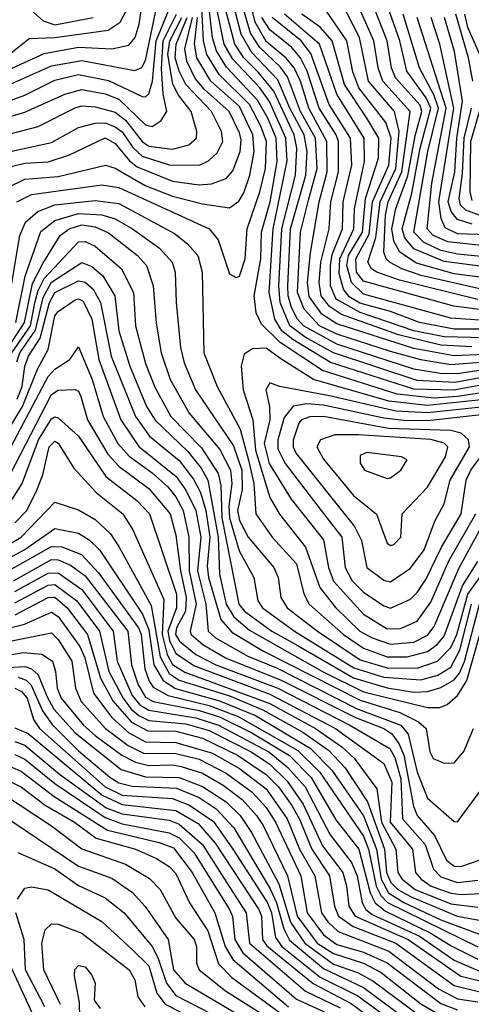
# Model space of a CAD drawing. Extents: x 501367 to 657802, y 482273 to 547541.
# Tile 652 of 656: x 632560 to 633906, y 487192 to 490128. Entities that reach past the tile are written whole.
import ezdxf

# ---------------------------------------------------------------- set-up
doc = ezdxf.new("R2010")
doc.units = 0

msp = doc.modelspace()

# ---------------------------------------------------------------- linework, layer by layer
at = {"layer": '0CON20XD'}
for points in [[(632385, 489913.8), (632632.5, 490027.5), (632735, 490046.9), (632835, 490041.2), (632885, 490052.6), (632903.7, 490075), (632915.8, 490115), (632935.3, 490244.7)], [(632551.6, 489585), (632595, 489607.1), (632805, 489635.9), (632855, 489628), (633124.7, 489505), (633151.5, 489471.5), (633185, 489370.6), (633205, 489359.1), (633215, 489363.6), (633232.3, 489415), (633237.8, 489505), (633276, 489615), (633292.7, 489685), (633295.2, 489765), (633279, 489811), (633245.3, 489875), (633154.7, 489964.7), (633117.5, 490025), (633107.6, 490065), (633099.7, 490225)], [(634035, 489030.5), (633865, 489004.7), (633795, 489000), (633685, 489011.3), (633462.5, 489082.5), (633335.9, 489165.9), (633280.5, 489220.5), (633264.6, 489254.6), (633258.5, 489305), (633278.9, 489415), (633280.7, 489495), (633306.6, 489585), (633327.5, 489705), (633324.1, 489775), (633299.7, 489835), (633268.8, 489888.8), (633176.5, 489986.5), (633146.2, 490035), (633134.2, 490074.2), (633117.4, 490225)], [(634025, 489054.9), (633855, 489023.8), (633735, 489027), (633486.1, 489106.1), (633374.3, 489174.3), (633341, 489201), (633320.6, 489235), (633303.5, 489315), (633315.6, 489505), (633357.5, 489707.5), (633352.8, 489775), (633304.6, 489884.6), (633276.1, 489925), (633195, 490010.5), (633169, 490055), (633136.4, 490215)], [(634095, 489108.5), (633865, 489072.3), (633813.6, 489073.6), (633735, 489086.7), (633505, 489161), (633406.2, 489215), (633387.5, 489235), (633370.2, 489270.2), (633359.7, 489305), (633358.8, 489335), (633367.4, 489505), (633412.7, 489665), (633417, 489735), (633407.3, 489785), (633364.9, 489865), (633329.1, 489949.1), (633251.1, 490031.1), (633219.7, 490085), (633185.9, 490215)], [(633945, 489130.4), (633855, 489126.1), (633735, 489147.9), (633505, 489221.1), (633460.6, 489250.6), (633422.9, 489302.9), (633418, 489345), (633426.9, 489433.1), (633452.8, 489585), (633476.2, 489675), (633475.6, 489765), (633422, 489865), (633397, 489945), (633377.8, 489985), (633353.9, 490013.9), (633295, 490063.8), (633261.4, 490121.4), (633239.2, 490215)], [(633925, 489294.3), (633692, 489352), (633624.7, 489375), (633608.7, 489385), (633597.1, 489405), (633621.4, 489478.6), (633634.6, 489585), (633680.7, 489685), (633690.9, 489795), (633677, 489855), (633599.9, 489945), (633572.2, 490075), (633496.4, 490225)], [(633934.9, 489324.9), (633756, 489366), (633698.4, 489385), (633663.9, 489403.9), (633652.4, 489415), (633645.5, 489435.5), (633650.2, 489545), (633658.4, 489585), (633699.1, 489675), (633723.5, 489855), (633641.9, 489945), (633628.1, 489985), (633615.5, 490065), (633545.3, 490225)], [(633955, 489357.5), (633855, 489370.7), (633742.5, 489402.5), (633692.6, 489435), (633675, 489468.4), (633668.6, 489505), (633681.2, 489565), (633717.2, 489662.8), (633738.3, 489781.7), (633758.6, 489855), (633753.3, 489873.3), (633679.5, 489955), (633668.4, 489985), (633655.3, 490065), (633592.4, 490225)], [(634025, 489077.3), (633856.8, 489046.8), (633745, 489052.8), (633495, 489134.6), (633411.2, 489181.2), (633365.1, 489215), (633336.1, 489285), (633332.1, 489335), (633341.4, 489505), (633382, 489665), (633386.4, 489745), (633378, 489785), (633317.4, 489915), (633271.2, 489971.2), (633228.2, 490015), (633200.9, 490055), (633161.6, 490205)], [(633945, 489106.9), (633845, 489099.5), (633755, 489113.7), (633665, 489138.6), (633505, 489190.6), (633453.1, 489215), (633407.4, 489265), (633387.6, 489315), (633396.9, 489495), (633420.3, 489589.7), (633446.3, 489685), (633441.5, 489775), (633396.7, 489855), (633358, 489958), (633336.9, 489986.9), (633275.3, 490045), (633248.2, 490088.2), (633214.1, 490205)], [(633945, 489262.2), (633854.2, 489274.2), (633585, 489348.7), (633564.1, 489375), (633562.1, 489415), (633601.7, 489488.3), (633611.8, 489585), (633660.5, 489695), (633667.3, 489775), (633651.3, 489821.3), (633571.1, 489925), (633553, 489973), (633534.5, 490065), (633439.6, 490205)], [(633955, 489390.2), (633825, 489407.2), (633734.6, 489444.6), (633707.7, 489477.7), (633699.4, 489505), (633728.8, 489611.2), (633753.4, 489745), (633785.1, 489865), (633771, 489895), (633713.6, 489975), (633692.7, 490065), (633645, 490201.8)], [(632395, 489875.1), (632655, 489990.9), (632745, 490006.9), (632903.3, 489976.7), (632923.9, 489986.1), (632935, 490006.2), (632965.3, 490155)], [(632441.3, 489855), (632575, 489903.4), (632665, 489948), (632735, 489964.9), (632825, 489947.2), (632925, 489899.6), (632935, 489898.1), (632945, 489907.6), (632955.4, 489944.6), (632966.9, 490065), (633003.8, 490155)], [(632528.8, 490025), (632588, 490072), (632665, 490075.5), (632823.3, 490096.7), (632859.1, 490120.9), (632877.3, 490155)], [(632585, 490164.6), (632630, 490125), (632665, 490113), (632778.9, 490135)], [(632476.4, 489823.6), (632575, 489852.6), (632694.1, 489905.9), (632745, 489919.8), (632815, 489907.2), (632855, 489890.9), (632935, 489815.2), (632955, 489810.2), (632981.9, 489828.1), (632998.4, 489855), (632987.6, 489907.6), (632982.1, 489982.1), (632987.2, 490065), (633027.7, 490145)], [(632485, 489775.7), (632615, 489809.4), (632725, 489865.9), (632745, 489871.3), (632785, 489868.6), (632845, 489852.3), (632875, 489828.5), (632924.8, 489764.8), (632945, 489751.5), (633015, 489742.2), (633063.8, 489755), (633087.2, 489775), (633088.3, 489795), (633071.1, 489855), (633032.9, 489902.9), (633015.9, 489935.9), (633001.2, 490025), (633007.7, 490065), (633042.7, 490135)], [(632495, 489726.9), (632655, 489762.3), (632735, 489806.8), (632785, 489820.1), (632815, 489821.1), (632845, 489809.3), (632865, 489794), (632897.2, 489747.2), (632925, 489721.6), (633005, 489695.3), (633095.4, 489694.6), (633122.9, 489707.2), (633148.7, 489731.3), (633165.2, 489765), (633161.1, 489795), (633131.4, 489855), (633055.5, 489935), (633034.9, 489975), (633023.6, 490015), (633026.3, 490055), (633058.7, 490135)], [(632525, 489628.1), (632575, 489652.9), (632675, 489661.1), (632815.6, 489694.4), (632845, 489685.2), (632933.8, 489633.8), (633015, 489602.4), (633105, 489579), (633185, 489567.5), (633212.6, 489587.4), (633227.8, 489612.2), (633245.5, 489665), (633258.6, 489735), (633255.1, 489785.1), (633215, 489869.2), (633129.9, 489945), (633087.6, 490015), (633080.5, 490055), (633090.3, 490135)], [(632535, 489690.5), (632575, 489700.8), (632645, 489704.9), (632708.5, 489725), (632815, 489776.2), (632845, 489759.3), (632887.4, 489707.4), (632909.6, 489689.6), (633015, 489646.9), (633095, 489635.7), (633131.2, 489638.8), (633175, 489654.3), (633195, 489677.8), (633216.8, 489735), (633219.7, 489770.3), (633215, 489791.4), (633184.4, 489855), (633110.5, 489920.5), (633083.4, 489953.4), (633057.8, 490005), (633051.9, 490041.9), (633074.5, 490135)], [(633907, 489153.1), (633815, 489157.8), (633689, 489189), (633519.2, 489249.2), (633483.2, 489273.2), (633458.2, 489305), (633452, 489345), (633457.4, 489405), (633482.7, 489505), (633487.7, 489585), (633509.9, 489675), (633509.9, 489765), (633503.5, 489785), (633452.7, 489865), (633416.7, 489975), (633396.8, 490015), (633371.4, 490045), (633305, 490098.2), (633281.7, 490135)], [(633945, 489179.7), (633825, 489182.3), (633735, 489201), (633575, 489255.5), (633503.6, 489295), (633486.4, 489335), (633485.8, 489395), (633491.5, 489428.5), (633521.7, 489505), (633524.5, 489585), (633549.8, 489695), (633545.9, 489775), (633482.4, 489875), (633428, 490028), (633398.7, 490065), (633312.6, 490135)], [(633955, 489205.7), (633855, 489205.2), (633751.4, 489225), (633665, 489258.5), (633573.4, 489283.4), (633542.3, 489302.3), (633524.8, 489324.8), (633511.8, 489371.8), (633513.8, 489415), (633556.3, 489505), (633558, 489565), (633588, 489705), (633586.4, 489775), (633505, 489906.3), (633453.2, 490055), (633349.1, 490145)], [(633945, 489231.8), (633845, 489238.4), (633585, 489309.6), (633548.5, 489345), (633535.2, 489395), (633540.1, 489425), (633581.7, 489495), (633590.7, 489595), (633629.6, 489715), (633630.3, 489775), (633594.8, 489834.8), (633528.4, 489935), (633491.2, 490065), (633455.8, 490105.8), (633401.2, 490145)], [(633935, 489422.6), (633865, 489428.8), (633815, 489440.5), (633763.7, 489465), (633735.1, 489495), (633776.2, 489735), (633807.8, 489865), (633795, 489902.1), (633751.3, 489985), (633703.2, 490145)], [(633935, 489455.2), (633835.6, 489465.6), (633792.7, 489485), (633774.4, 489505), (633788.7, 489641.3), (633830.6, 489865), (633744.7, 490135)], [(633955, 489487.2), (633865, 489489.8), (633827.9, 489507.9), (633815.7, 489535.7), (633809.5, 489585), (633854.2, 489865), (633812.5, 490055), (633785.9, 490135)], [(633908.3, 489518.3), (633865, 489532.7), (633845.9, 489555.9), (633837.4, 489585), (633856.7, 489675), (633862.5, 489775), (633879.4, 489885), (633856.3, 490033.7), (633825.6, 490135)], [(633910.3, 489945), (633897.3, 490015), (633859.6, 490145)], [(633938.2, 490008.2), (633895.3, 490105.3), (633886.2, 490145)], [(633945, 489539.9), (633890, 489560), (633873.4, 489575), (633869.4, 489595), (633880, 489670), (633884.2, 489775), (633906.4, 489865)], [(633908.8, 489588.8), (633902.7, 489615), (633904.4, 489765), (633933.4, 489865)], [(632518.8, 489235), (632560.8, 489485), (632576.8, 489525), (632613.6, 489556.4), (632665, 489575.8), (632785, 489589.1), (632855, 489580.5), (633021.2, 489491.2), (633060.3, 489460.3), (633091.1, 489425), (633103.6, 489375), (633108.7, 489135), (633148.1, 489035), (633216.8, 488906.8), (633242.2, 488815), (633257.3, 488745), (633264.1, 488655), (633312.5, 488585), (633385, 488506.1), (633406.5, 488416.5), (633422.6, 488385), (633524.9, 488295), (633585, 488254.3), (633655, 488228.8), (633715, 488228), (633775.4, 488244.6), (633804.4, 488265.6), (633825, 488290.5), (633879.5, 488440.6), (633925, 488512.4)], [(632548.4, 489225), (632576.4, 489363.6), (632623.1, 489496.9), (632665, 489529.4), (632735, 489550.3), (632805, 489546.6), (632845, 489534.4), (632896.5, 489505), (632976.7, 489446.7), (633013.9, 489405), (633023.6, 489375), (633026, 489285), (633039.4, 489150.6), (633049.8, 489105), (633084.2, 489025), (633197.1, 488857.1), (633221.8, 488785), (633222.9, 488727.2), (633209.5, 488665), (633215.5, 488635), (633240.5, 488585), (633317.6, 488495), (633330.4, 488465), (633338.7, 488405), (633357.5, 488375), (633447.3, 488305), (633575, 488219.1), (633655, 488195.4), (633745, 488194.2), (633805.6, 488215), (633845, 488256.5), (633862.4, 488295), (633895.2, 488415), (633945, 488485.1)], [(632515.5, 489135), (632574.1, 489225), (632598.2, 489341.8), (632628.8, 489401.2), (632680.7, 489485), (632707.7, 489505), (632745, 489516.9), (632785, 489510.8), (632825, 489493), (632911.1, 489425), (632937.6, 489395), (632957.7, 489335), (632967.1, 489222.9), (632981.7, 489135), (633008.3, 489055), (633065.1, 488955.1), (633156.9, 488846.9), (633187.9, 488785), (633192.5, 488745), (633182.8, 488677.2), (633185, 488642.4), (633214, 488544), (633257.3, 488465), (633269.5, 488395), (633284.1, 488375), (633378.5, 488305), (633555.8, 488195.8), (633645, 488167.3), (633755, 488159.7), (633806.6, 488173.4), (633845, 488197.8), (633872.1, 488247.9), (633906.8, 488385)], [(632536.1, 489135), (632591.7, 489215), (632605, 489283.6), (632615, 489321.2), (632633.1, 489356.9), (632735, 489465.8), (632755, 489466.8), (632785, 489453.1), (632863.7, 489385), (632898.9, 489315), (632905.4, 489215), (632935, 489102.9), (632962.8, 489032.8), (633010.4, 488945), (633101.9, 488851.9), (633151.6, 488775), (633159.3, 488739.3), (633162.7, 488642.7), (633212.8, 488385), (633229.6, 488365), (633311.2, 488305), (633384.5, 488264.5), (633555, 488165.9), (633655, 488135.7), (633735, 488123.3), (633774.9, 488125.1), (633815, 488137.3), (633855, 488160.2), (633870.7, 488179.3), (633885.8, 488214.2), (633930.2, 488385)], [(632551.9, 489108.1), (632560.5, 489135), (632607.1, 489202.9), (632630, 489300), (632655, 489345.8), (632745, 489404.3), (632775, 489392.3), (632807.6, 489365), (632843.8, 489305), (632855, 489200.8), (632888.2, 489095), (632938.1, 488975), (632963.7, 488933.7), (633060.8, 488840.8), (633100.7, 488790.7), (633120.3, 488755), (633151, 488585), (633155.1, 488475.1), (633175.4, 488385), (633197.8, 488347.8), (633245, 488307.8), (633462.9, 488185), (633585, 488124.3), (633775, 488077.4), (633812.3, 488077.7), (633834.2, 488085.8), (633865, 488113.2), (633892.6, 488157.4), (633951.3, 488365)], [(632552.9, 488997.1), (632567.2, 489035), (632575.6, 489095), (632586.4, 489125), (632621.3, 489178.7), (632648.4, 489285), (632665, 489314.6), (632735, 489350), (632755, 489346), (632779.4, 489325), (632800.5, 489285), (632832.3, 489125), (632904.9, 488944.9), (632946.9, 488886.9), (633035, 488813.4), (633078.1, 488758.1), (633098.7, 488718.7), (633114.5, 488665), (633127.1, 488585), (633118.9, 488498.9), (633122.2, 488465), (633159.4, 488339.4), (633191.9, 488301.9), (633287, 488245), (633575, 488098.8), (633692.8, 488062.8), (633748.3, 488035), (633771.3, 488015), (633782, 487945), (633792.7, 487925), (633825, 487911.5), (633855, 487912.5), (633883.5, 487946.5), (633912.8, 488015)], [(632460.6, 488799.4), (632568.8, 488975), (632613.4, 489086.6), (632644.9, 489145), (632665, 489245.2), (632675, 489258.4), (632725, 489293), (632735, 489296.1), (632748.8, 489288.8), (632775, 489235.3), (632795.5, 489115.5), (632861.2, 488935), (632915, 488855.8), (633026.2, 488766.2), (633055.6, 488725.6), (633084.7, 488665), (633100, 488585), (633090.3, 488485), (633114.6, 488385), (633121.8, 488305), (633143.7, 488285), (633240.3, 488230.3), (633325, 488195.1), (633566.2, 488073.8), (633696.1, 488025), (633717.3, 487997.3), (633745, 487884.7), (633775, 487806.9), (633855, 487737.1), (633865, 487736), (633937.1, 487835)], [(632534.1, 488855.9), (632645, 489064.8), (632665, 489086.4), (632709.4, 489115), (632735, 489153.3), (632776.4, 489055), (632808.8, 488945), (632852.2, 488865), (632886.7, 488826.7), (632955, 488777.4), (633001.6, 488735), (633025.8, 488705.8), (633047.6, 488665), (633064.5, 488585), (633064.9, 488485), (633086, 488385), (633068.1, 488305), (633071.1, 488295), (633105.5, 488265.5), (633173.3, 488225), (633339.1, 488159.1), (633558.3, 488048.3), (633645, 488014.7), (633669, 487999), (633690.2, 487970.2), (633705.2, 487935.2), (633733.2, 487783.2), (633744.3, 487755), (633796, 487696), (633832.1, 487622.1), (633855, 487603.7), (633875, 487602.9), (633935, 487624.5)], [(633945, 488995.6), (633775, 488978), (633660.6, 488990.6), (633435.7, 489055.7), (633335, 489119), (633295, 489148.4), (633253.4, 489146.6), (633229.2, 489130.8), (633220.3, 489095), (633225.8, 489025), (633255.1, 488935), (633262.4, 488845), (633305, 488703.5), (633334.3, 488654.3), (633412, 488555), (633454.9, 488434.9), (633501.9, 488375), (633573.2, 488305), (633610.8, 488285), (633665, 488266.5)], [(633945, 488973.5), (633775, 488956.2), (633681.1, 488961.1), (633482.9, 489007.1), (633334.4, 489034.4), (633305, 489045.5), (633293.5, 489025), (633304.6, 488974.6), (633305.1, 488935), (633288.8, 488865), (633303.1, 488805), (633368.7, 488698.7), (633465, 488577.1), (633479.9, 488495), (633495, 488454.4), (633585, 488356.1), (633655, 488311.5)], [(632516.9, 488743.1), (632655, 489010.5), (632675, 489023.6), (632725, 489025.3), (632735, 489020.4), (632742.6, 489005), (632762.4, 488935), (632822.3, 488832.3), (632856.1, 488796.1), (632945, 488730.6), (633008.2, 488655), (633025, 488591.1), (633038.9, 488485), (633056.5, 488405), (633054.3, 488365), (633027.5, 488315), (633024.1, 488295), (633036.7, 488275), (633084.8, 488235), (633144.7, 488204.7), (633329.1, 488135), (633543.9, 488025), (633662.7, 487955), (633678, 487928), (633695.6, 487865), (633701.3, 487745), (633768.7, 487668.7), (633792.9, 487595), (633815, 487571.9), (633865, 487555.5), (633925, 487562.6)], [(633935, 488950.4), (633775, 488932.6), (633705, 488932.9), (633645, 488939.9), (633465, 488978.8), (633415, 488982.6), (633375, 488975.7), (633347.8, 488942.2), (633329, 488875), (633329.1, 488849.1), (633350.8, 488805), (633458.6, 488665), (633520, 488585), (633529.9, 488495), (633550.9, 488455), (633585, 488421), (633645, 488380.7), (633665, 488373.5)], [(632520, 488670), (632567.4, 488745), (632615.9, 488875), (632655, 488937.8), (632665, 488943.7), (632675, 488940.8), (632735, 488886.5), (632816.4, 488766.4), (632909.4, 488695), (632946.7, 488655), (633027.6, 488415), (633027.5, 488375), (633001.8, 488305), (633006.8, 488276.8), (633025, 488237.9), (633081.1, 488201.1), (633305, 488117.5), (633500.9, 488015), (633645, 487910.8), (633668.9, 487855), (633663.9, 487735), (633730.8, 487655), (633739.3, 487585), (633756.1, 487565), (633786, 487545), (633845, 487523.7), (633875, 487519.6), (633935, 487522.3)], [(633665, 488451.7), (633725, 488492.3), (633765, 488547.5), (633797.4, 488632.6), (633824.8, 488685), (633843, 488755), (633900.6, 488855), (633897.7, 488875), (633875.3, 488895.3), (633845, 488903.6), (633659.1, 488909.1), (633465, 488944.7), (633425, 488943.7), (633400.3, 488935), (633391.7, 488925), (633375, 488874.2), (633374.6, 488855), (633384.3, 488835), (633557.3, 488617.3), (633578.6, 488575), (633594.7, 488495), (633645, 488457.5), (633665, 488451.7)], [(633665, 488560.7), (633675, 488563.3), (633695.4, 488585), (633700, 488655), (633775, 488734.2), (633829.2, 488825), (633835.7, 488855), (633825.3, 488865.2), (633785, 488876.1), (633569.8, 488890.2), (633499.4, 488890.6), (633456.5, 488875), (633445.6, 488855), (633465, 488817.5), (633555, 488709.2), (633623.7, 488653.7), (633655, 488567.1), (633665, 488560.7)], [(632545, 488628), (632581.2, 488665), (632611.1, 488725), (632628.6, 488771.4), (632647.5, 488855), (632665, 488871.3), (632675, 488866), (632721, 488791), (632788.2, 488718.2), (632867, 488655), (632896.7, 488606.7), (632989.7, 488399.7), (632984.1, 488295), (632999.5, 488235), (633015.5, 488205.5), (633052.4, 488182.4), (633305, 488088.9), (633442, 488015), (633520, 487960), (633556.4, 487926.4), (633624.5, 487834.5), (633638.2, 487735), (633680.6, 487655), (633686.9, 487585), (633699.8, 487565), (633738.5, 487535), (633845, 487492.3), (633925, 487482.2)], [(633655, 488760), (633665, 488761.9), (633695.8, 488785), (633715, 488816.2), (633697.5, 488825), (633595, 488838.2), (633575, 488829.2), (633574.5, 488805.5), (633588, 488785), (633655, 488760)], [(633665, 488373.5), (633725, 488400.4), (633745, 488419.8), (633770.6, 488459.4), (633817.1, 488555), (633876, 488655), (633890.1, 488755), (633904.2, 488785), (633954.9, 488855)], [(632495, 488544.9), (632564.5, 488585), (632665, 488689.2), (632735, 488667), (632785, 488638.1), (632830.4, 488595), (632856.1, 488555), (632951.7, 488381.7), (632978.3, 488228.3), (633005, 488178.9), (633035, 488159.2), (633185, 488111.9), (633285, 488070.3), (633404.2, 488004.2), (633480.5, 487950.5), (633528.8, 487898.8), (633596.1, 487796.1), (633646.9, 487655), (633653.3, 487585), (633666, 487555), (633686.9, 487535), (633725, 487513.3), (633864.2, 487455), (633935, 487441.8)], [(633665, 488266.5), (633735, 488272.4), (633775, 488293), (633795, 488318.9), (633868.6, 488491.4), (633981.4, 488698.6)], [(633655, 488311.5), (633695, 488313), (633744.9, 488335.1), (633785, 488391.1), (633839.4, 488515), (633919.1, 488655)], [(632485, 488499.4), (632575, 488548.2), (632665, 488611.4), (632735, 488597.5), (632767.2, 488577.2), (632797.5, 488547.5), (632925.8, 488355.8), (632945, 488309.3), (632960.2, 488205), (632987.5, 488157.5), (633024, 488134), (633155, 488097.6), (633263, 488053), (633425.9, 487956), (633490.5, 487890.5), (633585, 487754), (633623, 487655), (633636.9, 487565), (633659.2, 487525), (633705, 487496.3), (633815, 487444.1), (633935, 487399.5)], [(632506.5, 488473.5), (632655, 488557.9), (632686, 488556), (632743.9, 488533.9), (632795, 488479.1), (632914.1, 488315), (632922, 488295), (632933.1, 488193.1), (632945.6, 488155.6), (632958, 488138.1), (633002.7, 488112.7), (633125, 488083.3), (633210.8, 488050.8), (633389.1, 487949.1), (633453.7, 487885), (633585, 487693.6), (633599.6, 487655), (633622, 487545), (633636.5, 487516.5), (633656.3, 487496.3), (633925, 487363.3)], [(632542, 488455), (632655, 488518.8), (632675, 488517.5), (632711.4, 488501.4), (632755, 488469.6), (632882.1, 488305), (632893.3, 488205), (632912.8, 488145), (632935, 488107.9), (632957.8, 488095), (633095, 488068), (633155, 488049), (633252.2, 488002.2), (633363.7, 487933.7), (633428.2, 487868.2), (633502.3, 487742.3), (633570.8, 487655), (633604.3, 487524.3), (633619.2, 487495), (633650, 487470), (633785, 487404.1), (633846.2, 487366.2), (633925, 487326.9)], [(632545, 488422.9), (632645, 488478), (632675, 488478.4), (632745, 488428.9), (632839, 488305), (632850.4, 488215), (632895, 488113.5), (632918.1, 488085), (632945, 488069), (633085, 488046.7), (633152.6, 488025), (633302.4, 487945), (633358.8, 487898.8), (633410.3, 487840.3), (633485, 487697.3), (633548.9, 487615), (633566.1, 487575), (633580.5, 487495), (633591.9, 487475), (633610.3, 487460.3), (633751.3, 487395), (633855, 487323.8), (633935, 487289.4)], [(632545, 488389.1), (632645, 488442.1), (632665, 488444.4), (632730.1, 488395), (632797.5, 488305), (632825.8, 488185), (632868.3, 488105), (632892.5, 488072.5), (632915, 488053.2), (632945, 488039), (633055, 488028.8), (633125, 488008.9), (633249.6, 487945), (633305, 487908.2), (633357.6, 487857.6), (633405, 487788.7), (633462.5, 487665), (633522.6, 487585), (633534.3, 487545), (633540.8, 487485), (633559.6, 487455), (633718, 487385), (633875, 487276.6), (633945, 487258.8)], [(632546.4, 488353.6), (632645, 488404.9), (632665, 488406.1), (632701.1, 488375), (632762.1, 488295), (632800.7, 488165), (632837.5, 488097.5), (632893.3, 488033.3), (632942.2, 488007.8), (633025, 488006.5), (633105, 487985.6), (633209.4, 487935), (633295, 487877.5), (633331.2, 487841.2), (633371.1, 487785), (633394.2, 487744.2), (633430.5, 487655), (633483.1, 487575), (633497.7, 487485), (633510.6, 487455), (633553.8, 487423.8), (633680.9, 487375), (633855, 487248.4), (633935, 487228.8)], [(632475, 488301.3), (632574.1, 488325.9), (632655, 488361.6), (632675, 488348.2), (632739, 488259), (632754.2, 488225), (632779.8, 488119.8), (632835, 488047.5), (632885, 488001.6), (632935, 487974.6), (633025, 487973.4), (633135, 487941.2), (633215.1, 487895.1), (633294.9, 487834.9), (633356.7, 487745), (633393.8, 487655), (633439.8, 487575), (633459.8, 487465), (633478.2, 487438.2), (633509.3, 487409.3), (633660.4, 487350.4), (633808.3, 487238.3), (633865, 487208.1), (633925, 487199.5)], [(632465, 488262), (632655, 488299.5), (632675, 488280), (632714.9, 488215), (632726.2, 488135), (632742.7, 488095), (632815.4, 488015), (632883.6, 487963.6), (632928.5, 487941.5), (633025, 487940), (633095, 487922.9), (633175, 487881.1), (633253.2, 487825), (633295, 487779.5), (633322.6, 487735), (633397.6, 487575), (633417.1, 487465), (633465, 487399.6), (633505, 487370.5), (633585, 487347.8), (633655, 487315.7), (633815, 487194.7), (633865, 487175.4)], [(632465, 488223.9), (632571.1, 488241.1), (632626.3, 488236.3), (632657.7, 488215), (632667.1, 488185), (632671.8, 488135), (632683.5, 488105), (632749.7, 488025), (632785, 487994), (632864.5, 487935), (632905, 487914), (632945, 487904.1), (633015, 487906.3), (633041.6, 487901.6), (633105, 487881), (633166.1, 487846.1), (633222.7, 487802.7), (633265.6, 487755), (633285.8, 487725), (633357.8, 487575), (633386.7, 487455), (633446.8, 487375), (633495, 487343.4), (633584.5, 487314.5), (633636.9, 487286.9), (633755, 487194.1), (633805, 487164.4)], [(632455, 488192.5), (632575, 488200), (632595, 488192.4), (632614.8, 488174.8), (632640.8, 488110.8), (632661.9, 488071.9), (632725, 488001.8), (632862.5, 487892.5), (632935, 487870.4), (633035, 487868.7), (633105, 487842), (633175.6, 487795.6), (633217, 487755), (633250.7, 487705), (633331.8, 487551.8), (633367.1, 487437.1), (633410, 487375), (633495, 487311.8), (633567.1, 487287.1), (633612.7, 487262.7), (633755.4, 487155.4)], [(632555, 488167.7), (632579.1, 488159.1), (632594.4, 488144.4), (632627.6, 488067.6), (632656.4, 488026.4), (632735, 487947.9), (632829.1, 487869.1), (632855, 487853.1), (632895, 487842.7), (633027.1, 487837.1), (633095, 487809.1), (633145.5, 487775.5), (633198.1, 487718.1), (633306.7, 487536.7), (633325.2, 487495.2), (633347, 487417), (633363.9, 487383.9), (633465, 487298.8), (633585, 487242.3), (633735, 487131.4)], [(632545, 488134.9), (632565, 488124.9), (632582.2, 488105), (632601.5, 488041.5), (632619, 488015), (632815, 487840.9), (632865, 487816.2), (633015, 487806.1), (633066.2, 487786.2), (633137.7, 487737.7), (633195.3, 487654.8), (633298.6, 487495), (633310.3, 487465), (633321.9, 487391.9), (633341.5, 487365), (633455, 487273.6), (633567.3, 487217.3), (633721.2, 487105)], [(632545, 488016.6), (632585, 488000.1), (632805.5, 487815.5), (632865, 487788.1), (633025, 487770.3), (633091.7, 487731.7), (633143, 487673), (633272.2, 487475), (633280.4, 487455), (633284, 487385), (633296.9, 487366.9), (633434.4, 487254.4), (633548, 487195), (633683.9, 487093.9)], [(632545, 487975.9), (632575, 487964.5), (632679, 487879), (632817.9, 487777.9), (632865, 487760.3), (633005, 487741.2), (633035, 487729.7), (633105, 487668.6), (633168.8, 487568.8), (633235.1, 487465), (633244.9, 487375), (633411.7, 487231.7), (633515, 487181.9)], [(632545, 487937.3), (632575, 487923), (632665, 487850.6), (632815, 487749.4), (632865, 487730.9), (633005, 487703.8), (633035, 487689.1), (633078.9, 487645), (633185.1, 487475), (633194.2, 487454.2), (633201.5, 487385), (633225, 487345.7), (633385, 487207.2), (633508.8, 487151.2)], [(632535, 487900.5), (632565, 487886.2), (632662.3, 487812.3), (632821.3, 487711.3), (632976, 487675), (633018.7, 487658.7), (633073.6, 487585), (633141.9, 487465), (633172.8, 487365), (633195, 487325.5), (633361.1, 487185)], [(632515.2, 487864.8), (632565, 487839.4), (632636, 487786), (632723.5, 487735), (632788, 487688), (632905, 487654.4), (632967.2, 487627.2), (633005, 487603.3), (633025, 487581.9), (633066.1, 487495), (633121, 487411), (633152.6, 487312.6), (633192.1, 487272.1), (633348.2, 487158.2)], [(632515, 487816.5), (632654.9, 487724.9), (632745, 487656), (632875, 487610.6), (632946.9, 487566.9), (632978.7, 487535), (633025, 487448.9), (633080, 487385), (633086.7, 487365), (633086.9, 487315), (633094.8, 487295), (633172.9, 487232.9), (633338.3, 487128.3)], [(632496.2, 487765), (632735, 487604.3), (632835, 487568.8), (632896, 487526), (632933.6, 487483.6), (633002.6, 487385), (633018.1, 487295), (633052.7, 487255), (633337.6, 487087.6)], [(632554.8, 487644.8), (632665, 487596), (632735, 487546.1), (632815, 487509.3), (632871, 487465), (632954.9, 487364.9), (632972.1, 487332.1), (632997.2, 487255), (633025, 487218.7), (633231.7, 487111.7)], [(632553.8, 487506.2), (632575, 487538.2), (632595, 487542.6), (632645, 487533.3), (632805, 487438.8), (632895.4, 487355.4), (632945, 487307), (632968.7, 487225), (632993.1, 487193.1), (633215, 487079.7)], [(632635.1, 487185), (632577.3, 487295), (632573.1, 487385), (632548, 487465)], [(632681.6, 487191.6), (632632.4, 487295), (632625.7, 487375), (632636, 487414), (632655, 487432.7), (632675, 487430.9), (632745, 487404.8), (632886.2, 487295), (632903.5, 487265), (632911.7, 487215), (632932.5, 487185)], [(633324.9, 485545), (633265, 485660.2), (633205, 485728.8), (633135, 485782.4), (633015, 485828.6), (632935, 485886.6), (632865, 485990), (632857.5, 486025), (632865.3, 486084.7), (632902.9, 486167.1), (632911.8, 486275), (632947.8, 486375), (632935, 486490.4), (632914.9, 486544.9), (632865, 486616.7), (632825, 486657.7), (632725, 486729), (632666.1, 486815), (632643.1, 486975), (632598.6, 487165), (632533.7, 487305)], [(632739.8, 487105), (632738.1, 487198.1), (632723.3, 487276.7), (632724.4, 487295.6), (632735, 487308.4), (632755, 487303.8), (632775, 487279.2), (632784.5, 487255), (632781.9, 487205), (632800, 487180)]]:
    msp.add_lwpolyline(points, dxfattribs=at)

doc.saveas('drawing.dxf')
